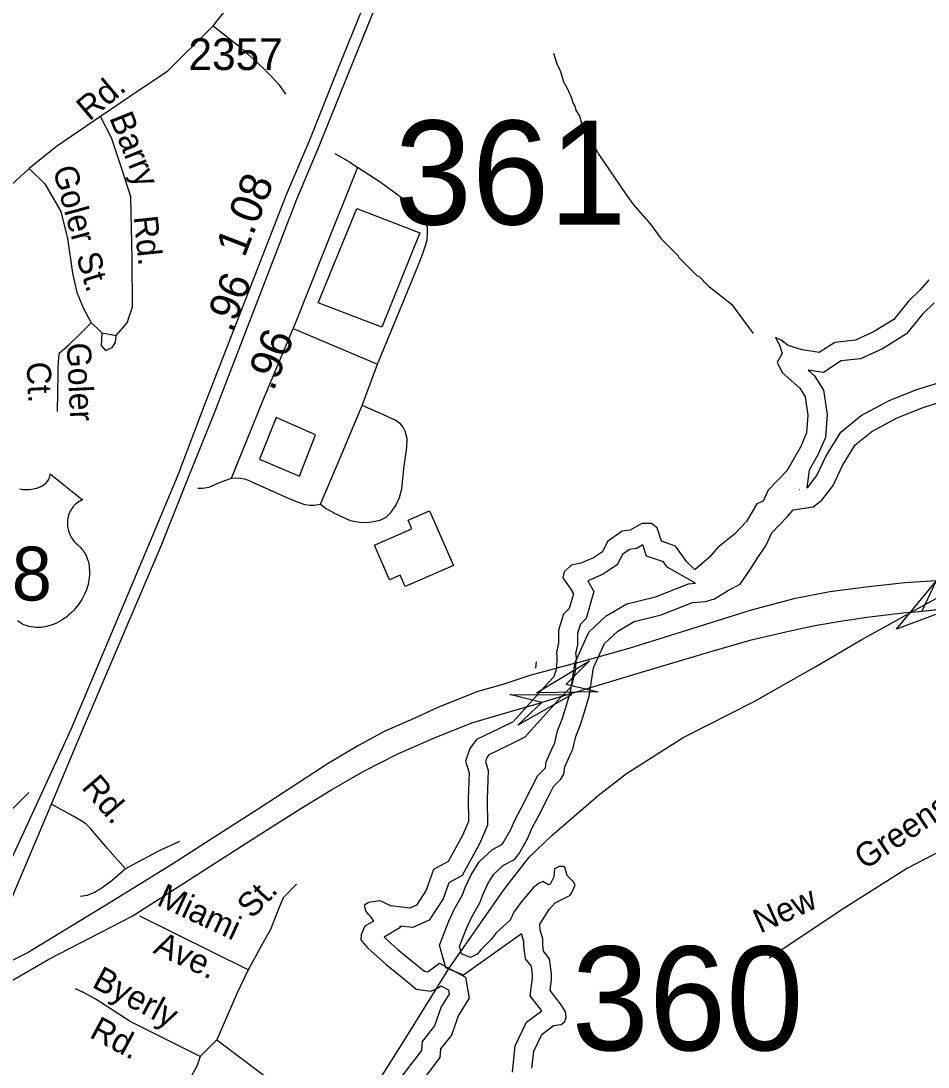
# Model space of a CAD drawing. Extents: x 1547597 to 1699558, y 810033 to 920809.
# Drawn here: x 1647567 to 1651146, y 857767 to 861896 of the extents above; entities that cross this region are included whole.
import ezdxf

# ---------------------------------------------------------------- set-up
doc = ezdxf.new("R2010")
doc.units = 0
for name, color, linetype in [('Exist Cultural Warehouse Building Footprint', 7, 'Continuous'), ('Exist Hydrographic Buffer Line', 7, 'Continuous'), ('Exist Hydrographic Lake Shore', 7, 'Continuous'), ('Exist Hydrographic Misc Water Feature', 7, 'Continuous'), ('Exist Railroad Mainline', 7, 'Continuous'), ('Exist Road Non-System Type 51', 7, 'Continuous'), ('Exist Road Non-System Type 51 Label', 7, 'Continuous'), ('Exist Road Primary Interstate Divided Center Attributed', 7, 'Continuous'), ('Exist Road Primary US Divided Attributed', 7, 'Continuous'), ('Exist Road Primary US Mileage Hundredths English Label', 7, 'Continuous'), ('Exist Road Primary US Shield CELL', 7, 'Continuous'), ('Exist Road Primary US Shield Number Label', 7, 'Continuous'), ('Exist Road Secondary Mileage Hundredths English Label', 7, 'Continuous'), ('Exist Road Secondary Structure Standard Bridge Attributed CELL', 7, 'Continuous'), ('Exist Road Secondary Structure Standard Bridge Number Label', 7, 'Continuous'), ('Exist Road Secondary Type 51 Number Label', 7, 'Continuous')]:
    doc.layers.add(name, color=color, linetype=linetype)

msp = doc.modelspace()

# ---------------------------------------------------------------- linework, layer by layer
at = {"layer": 'Exist Cultural Warehouse Building Footprint'}
for points in [[(1648740.3, 860783.5), (1648892.9, 861155.1), (1649141.4, 861060), (1648990.9, 860687.2)], [(1648573.6, 860330.1), (1648508.4, 860166), (1648666, 860098.7), (1648729.1, 860262.8)], [(1648967.6, 859829.5), (1649109.4, 859891.5), (1649094.7, 859925.1), (1649179.2, 859962), (1649273.2, 859746.9), (1649083.2, 859663.9), (1649064, 859708), (1649021.7, 859689.5), (1648961.6, 859826.9)]]:
    msp.add_lwpolyline(points, close=True, dxfattribs=at)
at = {"layer": 'Exist Hydrographic Buffer Line'}
for points in [[(1650228.4, 859676.5), (1650116.7, 859740.5), (1650102.5, 859760.3), (1650034.7, 859783.8), (1650020.5, 859828.1), (1649996, 859813.9), (1649967.9, 859810.2), (1649940, 859790.5), (1649919.4, 859749.2), (1649862.1, 859711), (1649803.6, 859686.1), (1649827.7, 859644.4), (1649797.3, 859537.4), (1649774.2, 859514.3), (1649763.1, 859479.3), (1649763.1, 859432.9), (1649755.5, 859398.7), (1649757, 859384.9), (1649754.2, 859329.7), (1649737.3, 859267.7), (1649699.3, 859229.8), (1649555.8, 859068.3), (1649487.2, 859035.3), (1649413.6, 858999.8), (1649405.3, 858988.9), (1649400, 858973.2), (1649410.4, 858937.7), (1649406.4, 858824.1), (1649407.6, 858721.2), (1649376.7, 858648.3), (1649308.3, 858523.1), (1649255.5, 858494.1), (1649233.4, 858431), (1649178.1, 858346.5), (1649112.8, 858317.8), (1649062.4, 858323.5), (1649065.4, 858319.1), (1648999.8, 858280.2), (1649055.2, 858229.7), (1649154.5, 858149.5), (1649159.1, 858145.3), (1649172.3, 858143.4), (1649174.1, 858144.3), (1649218.4, 858176.4), (1649321.6, 858121.1), (1649336.2, 858038.5), (1649293.4, 857971.4), (1649265.6, 857892.5), (1649223, 857838.8), (1649219.9, 857804.9), (1649138.2, 857696.2)], [(1649506.5, 857747.3), (1649516.9, 857851.3), (1649562.3, 857943.6), (1649621.6, 857989.4), (1649576.6, 858048.3), (1649585.1, 858117.5), (1649585.1, 858131.5), (1649580.9, 858164.5), (1649557.5, 858194.2), (1649551.2, 858244.9), (1649551.2, 858262.1), (1649542.1, 858293.2), (1649313.5, 858129.4), (1649243.7, 858159), (1649218.4, 858247.6), (1649255.7, 858342.4), (1649277.1, 858391), (1649309.8, 858447.2), (1649320.2, 858475.7), (1649343.5, 858525.8), (1649374.5, 858576.6), (1649427.4, 858625.1), (1649464.9, 858645.3), (1649469.8, 858651.5), (1649499.3, 858704.1), (1649517, 858743.7), (1649541.2, 858788.7), (1649577.7, 858860.8), (1649606.4, 858918.1), (1649636.6, 858948.3), (1649639.2, 858971.8), (1649661.2, 859021.2), (1649673, 859046.5), (1649684.1, 859093.9), (1649702.3, 859140.5), (1649716, 859181.8), (1649735, 859247.4), (1649753.9, 859363.9), (1649807.5, 859482.9), (1649876.3, 859547.5), (1649957.5, 859595.5), (1650070.3, 859623.4), (1650200.2, 859674.4), (1650228.4, 859676.5)]]:
    msp.add_lwpolyline(points, dxfattribs=at)
at = {"layer": 'Exist Hydrographic Lake Shore'}
for points in [[(1651149.2, 860874.6), (1651115.3, 860834.4), (1651068.7, 860789.9), (1651010.5, 860717.9), (1650931.1, 860668.2), (1650859.1, 860635.4), (1650777.6, 860626.9), (1650716.2, 860586.6), (1650649.5, 860597.2), (1650594.4, 860615.2), (1650565.8, 860635.4), (1650544.6, 860647), (1650561.6, 860613.1), (1650570, 860583.5), (1650551, 860548.5), (1650570, 860508.3), (1650639.9, 860446.9), (1650661.1, 860412), (1650672.2, 860339.4), (1650666.9, 860269.6), (1650643.6, 860216.6), (1650588.6, 860120.3), (1650514.5, 860044.1), (1650495.9, 860000.1), (1650470.5, 859989.5), (1650429.2, 859919.7), (1650382.7, 859869.9), (1650316, 859817), (1650284.2, 859779.9), (1650226, 859729.1), (1650194.2, 859760.9), (1650149.7, 859823.3), (1650094.7, 859842.4), (1650077.7, 859895.3), (1650054.5, 859912.2), (1650016.3, 859912.2), (1649971.3, 859886.3), (1649939.6, 859882.1), (1649881.4, 859840.8), (1649861.2, 859800.6), (1649826.3, 859777.3), (1649776.5, 859756.1), (1649738.4, 859747.6), (1649709.8, 859721.2), (1649705.6, 859697.9), (1649735.3, 859654.5), (1649746.9, 859634.3), (1649730.5, 859576.6), (1649708.3, 859554.4), (1649688.1, 859490.9), (1649688.1, 859441.1), (1649679.7, 859403), (1649681.8, 859382.9), (1649679.7, 859341.6), (1649670.1, 859306.7), (1649644.7, 859281.3), (1649509.7, 859129.3), (1649454.7, 859102.9), (1649364.7, 859059.5), (1649338.2, 859024.5), (1649321.3, 858974.8), (1649335.1, 858928.2), (1649331.4, 858825), (1649332.4, 858736), (1649309.1, 858681), (1649253, 858578.3), (1649194.3, 858546), (1649165.7, 858464.5), (1649127.6, 858406.2), (1649101.1, 858394.6), (1649025.9, 858403.1), (1648984.6, 858423.2), (1648938, 858415.8), (1648921.1, 858404.1), (1648928.5, 858380.8), (1648946.5, 858359.6), (1648958.2, 858342.7), (1648924.3, 858322.6), (1648909.5, 858289.8), (1648908.4, 858269.7), (1648934.9, 858237.9), (1649006.3, 858172.8), (1649105.8, 858092.3), (1649126, 858074.3), (1649184.2, 858065.9), (1649212.8, 858079.6), (1649224.4, 858088.1), (1649254.1, 858072.2), (1649257.2, 858054.2), (1649225.5, 858004.4), (1649199, 857929.3), (1649150.3, 857867.9), (1649147.1, 857832.9), (1649070.4, 857730.8)], [(1651170, 860783), (1651124, 860739), (1651060.9, 860661), (1650966.7, 860602), (1650879, 860562), (1650803.4, 860554.2), (1650733, 860508), (1650673.2, 860517.5), (1650698.1, 860495.6), (1650733, 860438.1), (1650747.6, 860342.3), (1650740.7, 860251.1), (1650710.7, 860182.8), (1650676.5, 860123), (1650667.8, 860053.3)], [(1650667.8, 860053.3), (1650674.3, 860058), (1650707.2, 860101.1), (1650742.6, 860177), (1650801.3, 860273.2), (1650882.1, 860338.2), (1650992.4, 860397.4), (1651101.7, 860441.4), (1651225, 860479.9)], [(1649583.3, 857762), (1649590.2, 857830.3), (1649622, 857894.9), (1649668.6, 857930.9), (1649698.2, 857935.1), (1649713, 857946.7), (1649718.3, 857964.7), (1649716.2, 857984.9), (1649699.3, 858011.3), (1649654.8, 858069.6), (1649660.1, 858113), (1649660.1, 858136.3), (1649652.7, 858194.5), (1649629.4, 858224.1), (1649626.2, 858249.5), (1649626.2, 858272.8), (1649616.1, 858307.2), (1649614, 858330.5), (1649651.1, 858388.8), (1649674.4, 858415.2), (1649709.3, 858432.2), (1649732.6, 858443.8), (1649742.1, 858458.6), (1649753.8, 858485.1), (1649745.3, 858499.9), (1649722, 858523.2), (1649718.8, 858537), (1649713.5, 858555), (1649707.2, 858558.2), (1649690.3, 858558.2), (1649672.3, 858549.7), (1649670.1, 858517.9), (1649655.3, 858488.3), (1649649, 858486.2), (1649625.7, 858499.9), (1649608.7, 858491.5), (1649588.6, 858474.5), (1649538.9, 858416.3), (1649512.4, 858378.2), (1649497.6, 858346.4), (1649442.5, 858296.7), (1649422.4, 858270.2), (1649381.1, 858230), (1649367.4, 858212), (1649340.9, 858199.3), (1649305.9, 858214.1), (1649297.5, 858243.7), (1649325, 858313.6), (1649344.1, 858357), (1649377.9, 858415.2), (1649389.6, 858447), (1649409.7, 858490.4), (1649433, 858528.5), (1649471.1, 858563.4), (1649514.5, 858586.7), (1649532.5, 858610), (1649566.4, 858670.4), (1649584.4, 858710.6), (1649607.7, 858754), (1649644.7, 858827.1), (1649668, 858873.7), (1649697.7, 858903.3), (1649709.3, 858923.4), (1649712.5, 858952), (1649729.4, 858990.1), (1649744.3, 859021.9), (1649755.9, 859071.6), (1649772.8, 859115), (1649787.7, 859159.5), (1649808.3, 859231), (1649826.3, 859342.1), (1649869.7, 859438.5), (1649921.6, 859487.2), (1649986.2, 859525.3), (1650093.1, 859551.8), (1650217, 859600.5), (1650268.3, 859604.2), (1650303.3, 859614.8), (1650358.3, 859649.7), (1650404.9, 859673), (1650443, 859728), (1650474.8, 859777.8), (1650506.5, 859824.4), (1650529.3, 859875.7), (1650558.9, 859905.4), (1650590.7, 859940.3), (1650614, 859966.8), (1650648.9, 859972.1), (1650692.3, 859978.4), (1650727.3, 860003.8), (1650771.7, 860062.1), (1650808.8, 860141.5), (1650858.5, 860223), (1650923.7, 860275.4), (1651024.2, 860329.4), (1651126.9, 860370.7), (1651245.5, 860407.7)], [(1650637.9, 860046.2), (1650639.3, 860046.5)]]:
    msp.add_lwpolyline(points, dxfattribs=at)
at = {"layer": 'Exist Hydrographic Misc Water Feature'}
msp.add_lwpolyline([(1649668, 861768.2), (1649679.8, 861730.1), (1649695.5, 861696), (1649707.2, 861656), (1649723, 861627.8), (1649740.7, 861587.7), (1649742.6, 861575.7), (1649752.5, 861559.6), (1649756.4, 861543.7), (1649770.2, 861519.6), (1649778, 861495.6), (1649793.8, 861463.4), (1649847, 861369.1), (1649955.8, 861208.3), (1649983.5, 861170.2), (1650050.9, 861093.6), (1650092.5, 861035.3), (1650159.9, 860968.8), (1650161.9, 860962.8), (1650205.5, 860918.5), (1650235.3, 860890.3), (1650241.2, 860888.2), (1650279, 860850), (1650370.3, 860777.3), (1650456.1, 860661.5)], dxfattribs=at)
at = {"layer": 'Exist Railroad Mainline'}
msp.add_lwpolyline([(1647537.2, 856614), (1647590.7, 856636.9), (1647788.1, 856711.4), (1647951, 856774.1), (1648106.3, 856837), (1648272.3, 856928.1), (1648441.6, 857035.9), (1648574.7, 857177.1), (1648698.1, 857301.7), (1648789.5, 857420.5), (1648920, 857618.8), (1649077.2, 857868.9), (1649254.6, 858152.7), (1649472.3, 858466.6), (1649572, 858595.4), (1649661.2, 858681.5), (1649845.1, 858839.2), (1649956.1, 858925.8), (1650179.9, 859067), (1650459.2, 859210.1), (1650703.6, 859348.3), (1650884.9, 859454.1), (1651322.2, 859697.1)], dxfattribs=at)
at = {"layer": 'Exist Road Non-System Type 51'}
for p, q in [((1648641.3, 860681.3), (1648974.2, 860541.2)), ((1648913.2, 860377.6), (1648974.2, 860541.2)), ((1649598.8, 859341.7), (1649601.2, 859366.3)), ((1648463.8, 858150.3), (1648036.1, 858362.6)), ((1648339.5, 857874.8), (1648274.7, 857808.9)), ((1648339.5, 857874.8), (1648675.1, 857622.3))]:
    msp.add_line(p, q, dxfattribs=at)
for points in [[(1648325, 861876.5), (1648396.5, 861966), (1648491.8, 862101.9), (1648545.9, 862171.7), (1648694, 862339.1)], [(1648325, 861876.5), (1648143.2, 861695), (1647999.4, 861599.1), (1647881.8, 861518.5)], [(1648325, 861876.5), (1648424, 861798.3), (1648485.8, 861744), (1648527.4, 861705.7), (1648557.2, 861675.5), (1648585, 861645.3), (1648596.8, 861627.3), (1648610.8, 861607.2)], [(1647881.8, 861518.5), (1647707.5, 861400.8), (1647599.9, 861313)], [(1647942.4, 860654.4), (1647986, 860704.6), (1648007.8, 860767.8), (1648005.6, 860957.4), (1648001.3, 861201.6), (1647968.6, 861304), (1647925.2, 861434.2), (1647881.8, 861518.5)], [(1648805.4, 861372.5), (1648863.9, 861339.1), (1648894.9, 861317.7)], [(1647279, 860966.8), (1647387, 861099.3), (1647449.8, 861169), (1647501.6, 861216.7), (1647530.8, 861250.2), (1647599.9, 861313)], [(1647599.9, 861313), (1647661.6, 861253.3), (1647724.8, 861144.3), (1647750.9, 861037.5), (1647770.5, 860900.2), (1647787.9, 860823.9), (1647814.1, 860760.7), (1647844.5, 860703.9)], [(1648894.9, 861317.7), (1648767.2, 860998.5), (1648641.3, 860681.3)], [(1648974.2, 860541.2), (1649071.6, 860776.6), (1649134.4, 860930.2), (1649152.8, 860978.2), (1649164.1, 861013.2), (1649170.1, 861032.1), (1649171.6, 861058.7), (1649171.2, 861079.9), (1649165.4, 861098), (1649155.4, 861120.1), (1649133.7, 861144.3), (1649091.8, 861180.4), (1648984.4, 861259), (1648894.9, 861317.7)], [(1647711.8, 860354.2), (1647714.1, 860504.9), (1647714.1, 860526.9), (1647717, 860568.6), (1647719.3, 860586), (1647755.7, 860617.9), (1647795.8, 860655.7), (1647844.5, 860703.9)], [(1647844.5, 860703.9), (1647868.4, 860682.8), (1647885.8, 860665.3)], [(1648397.9, 860090.9), (1648521.6, 860395.9), (1648641.3, 860681.3)], [(1647885.8, 860665.3), (1647883.6, 860615.2), (1647901.1, 860595.6), (1647927.2, 860606.5), (1647940.3, 860626.1), (1647942.4, 860654.4)], [(1647885.8, 860665.3), (1647942.4, 860654.4)], [(1648749.1, 859988.7), (1648834.2, 860190.1), (1648913.2, 860377.6)], [(1648749.1, 859988.7), (1648772.9, 859970.6), (1648806.8, 859952.3), (1648866.6, 859924.1), (1648910.3, 859916), (1648942.9, 859917.1), (1648984.5, 859925.3), (1649008.6, 859937.2), (1649026.7, 859955.1), (1649046.9, 859982.9), (1649061, 860014.8), (1649069.3, 860048.8), (1649077.7, 860128.7), (1649090.2, 860212.7), (1649090.5, 860247.3), (1649083.5, 860276.1), (1649074.6, 860292.7), (1649062.7, 860306.7), (1649041, 860321), (1648983.1, 860347.4), (1648913.2, 860377.6)], [(1653783.2, 860107), (1653655, 860048.8), (1653593.4, 860006), (1653564.9, 859972.8), (1653526.9, 859930), (1653451, 859816), (1653370.4, 859740), (1653247, 859640.3), (1653114.1, 859583.3), (1652801, 859493), (1652336, 859374.3), (1652084.5, 859322), (1651942.1, 859284), (1651880.4, 859265), (1651780.8, 859179.5), (1651557.8, 858937.3), (1651453.4, 858832.8), (1651334.8, 858709.3), (1651211.4, 858628.5), (1651064.3, 858552.5), (1650817.6, 858395.8), (1650518.7, 858196.3)], [(1648265, 860051.5), (1648283.9, 860051.4), (1648309.8, 860055.3), (1648348, 860073.1), (1648376, 860082.9), (1648397.9, 860090.9)], [(1648397.9, 860090.9), (1648427.4, 860092.9), (1648453.9, 860086.6), (1648495.7, 860068.3), (1648619.3, 860013.6), (1648657, 859997.4), (1648687.2, 859987.2), (1648707.2, 859985), (1648723.2, 859984.8), (1648749.1, 859988.7)], [(1646739.5, 858987), (1646786.6, 858894.6), (1646832.6, 858815.8), (1646881.2, 858745.8), (1646911, 858711.6), (1646938.8, 858681.2), (1646980.4, 858640.9), (1647033.8, 858594.4), (1647096.6, 858515.5), (1647186.1, 858439.8), (1647210.3, 858428.4), (1647220.5, 858424.4), (1647244.4, 858419.6), (1647273.8, 858431.9), (1647289.9, 858447.5), (1647367.7, 858529.5), (1647464.2, 858665.9), (1647511.9, 858763.5), (1647598.5, 858851.1)], [(1647979.8, 858549.1), (1647908.6, 858629.8), (1647841.4, 858708.2), (1647823.5, 858726.3), (1647805.5, 858738.5), (1647773.7, 858756.8), (1647687.5, 858804.9)], [(1648192.7, 858657.2), (1648112.3, 858620), (1648025.9, 858574.8), (1647979.8, 858549.1)], [(1647979.8, 858549.1), (1647925.4, 858501.6), (1647883.2, 858472), (1647857, 858456.1), (1647829, 858444.5), (1647802.9, 858440.6)], [(1648654.4, 858488.6), (1648601.8, 858435.1), (1648579.9, 858381.2), (1648552.4, 858309.9), (1648509.8, 858234.4), (1648463.8, 858150.3)], [(1648463.8, 858150.3), (1648420.6, 858060), (1648339.5, 857874.8)], [(1648274.7, 857808.9), (1647997.9, 857947.4), (1647859.9, 858036.5), (1647812, 858062.9), (1647783, 858076.1)], [(1648274.7, 857808.9), (1648260.6, 857771), (1648232.1, 857717.3), (1648194.4, 857661.7), (1648188.4, 857646.1), (1648170.5, 857609.2)]]:
    msp.add_lwpolyline(points, dxfattribs=at)
at = {"layer": 'Exist Road Primary Interstate Divided Center Attributed'}
for points in [[(1649760.6, 859362.6), (1649966.3, 859419.6), (1650152, 859477.7), (1650449.6, 859571.6), (1650622.7, 859618), (1650758.8, 859644.4), (1650900.7, 859662.3), (1651054.8, 859679.2), (1651322.2, 859697.1)], [(1651068.3, 859560.6), (1651173.9, 859572.1)], [(1651068.3, 859560.6), (1650903.9, 859540.8), (1650800, 859525.9), (1650706.9, 859509.4), (1650655.3, 859499.6), (1650584.4, 859483.1), (1650442.7, 859450.9), (1650283.6, 859403.9), (1650014.4, 859324), (1649621.6, 859205.3)], [(1649760.6, 859362.6), (1649574.9, 859312), (1649468.3, 859277.2), (1649370.2, 859248.7), (1649215, 859187.5), (1649110, 859138.9), (1649003.5, 859092.5), (1648899, 859036.6), (1648778.7, 858964.8), (1648662.7, 858888.9), (1648510.7, 858789.7), (1648314.4, 858663.1), (1648162.5, 858566), (1647915.6, 858414), (1647595.7, 858219.1), (1647532.3, 858187.4), (1647412.3, 858124)], [(1647375, 858028.2), (1647523.3, 858103.1), (1647676.9, 858192.4), (1648005.5, 858362.8), (1648205.8, 858490.5), (1648372.3, 858596.9), (1648517.4, 858690), (1648671.5, 858787.3), (1648790.2, 858859.9), (1648918, 858933.2), (1649054, 859003.3), (1649199.1, 859066.8), (1649346.7, 859125.3), (1649489.3, 859168.2), (1649621.6, 859205.3)]]:
    msp.add_lwpolyline(points, dxfattribs=at)
at = {"layer": 'Exist Road Primary US Divided Attributed'}
for points in [[(1647412.3, 858124), (1647460.6, 858241.8), (1647489, 858323.9), (1647511.1, 858377.7), (1647536.4, 858447.2), (1647700.6, 858835.9), (1647792.3, 859053.2), (1648119.9, 859823.8), (1648220.9, 860074.9), (1648331.4, 860349.6), (1648655.3, 861192.6), (1648744, 861401.1), (1648858.1, 861685.4), (1649032.5, 862118.2), (1649199.1, 862445), (1649359.6, 862794.1)], [(1649291.3, 862775.1), (1649244.8, 862670.1), (1649198.9, 862553), (1649153.4, 862459.5), (1648990.7, 862135.3), (1648816.2, 861702.2), (1648702.7, 861419.2), (1648613.6, 861209.9), (1648293.1, 860384.5), (1648186.1, 860102.8), (1648078.1, 859844.7), (1647764.4, 859098.6), (1647626, 858797.4), (1647482.7, 858490.2), (1647421.3, 858390.4), (1647372.7, 858323.8), (1647324.1, 858267.5), (1647283.1, 858218.9), (1647226.8, 858162.5), (1647145, 858088.3), (1647083.6, 858042.2), (1646927.5, 857944.9), (1646680, 857832.7)]]:
    msp.add_lwpolyline(points, dxfattribs=at)
at = {"layer": 'Exist Road Primary US Shield CELL'}
msp.add_lwpolyline([(1647562.4, 860049.1), (1647569.1, 860047.9), (1647575.9, 860046.9), (1647582.9, 860046.4), (1647588.6, 860046.3), (1647595.6, 860046.3), (1647602.1, 860046.7), (1647608.7, 860047.5), (1647616, 860048.7), (1647621.8, 860050), (1647629.5, 860052), (1647636.5, 860054.5), (1647642.7, 860057.2), (1647650.7, 860061.4), (1647657.1, 860065.4), (1647661.8, 860069.2), (1647667.5, 860074.4), (1647672.8, 860080.5), (1647675.9, 860085), (1647678.1, 860089.6), (1647680.1, 860094.5), (1647681.4, 860099.7), (1647682, 860104.2), (1647682.1, 860108), (1647810.7, 860005.5), (1647807.7, 860004.4), (1647800.7, 860001), (1647795.2, 859997.7), (1647786.3, 859991.5), (1647782.5, 859988), (1647778.7, 859984.5), (1647775.2, 859980.7), (1647772.1, 859977.1), (1647768.4, 859971.9), (1647765.1, 859966.8), (1647761.8, 859961.1), (1647759.4, 859956.1), (1647755.5, 859945.8), (1647753.6, 859939.3), (1647752.4, 859933.7), (1647750.8, 859922.2), (1647750.5, 859916.8), (1647750.5, 859911.4), (1647750.8, 859905.7), (1647751.3, 859900.2), (1647752.3, 859894.5), (1647753.2, 859889.5), (1647754.8, 859883.3), (1647757.1, 859876.2), (1647759.9, 859869.3), (1647765.8, 859858.1), (1647773.3, 859846.7), (1647778.7, 859840.3), (1647784, 859834.9), (1647792, 859828.2), (1647796.3, 859824.4), (1647801.2, 859819.4), (1647809.2, 859810.1), (1647812.5, 859805.7), (1647815.8, 859800.7), (1647818.8, 859795.6), (1647821.9, 859790.2), (1647824.3, 859785.4), (1647828.8, 859774.4), (1647832.1, 859763.7), (1647833.7, 859758), (1647836, 859745.4), (1647837, 859739.2), (1647837.9, 859726.9), (1647838, 859712), (1647836.8, 859697.9), (1647834.2, 859681.4), (1647832, 859671.5), (1647828.6, 859660), (1647825.3, 859650.1), (1647819.5, 859635.4), (1647814.3, 859624.8), (1647807.5, 859612.3), (1647802.9, 859604.8), (1647797.5, 859596.7), (1647790.7, 859587.4), (1647782.8, 859577.6), (1647773.3, 859567.2), (1647765.6, 859559.5), (1647755.6, 859550.5), (1647749.5, 859545.5), (1647740.9, 859539), (1647729, 859531.1), (1647717.3, 859524.3), (1647707.4, 859519.2), (1647698.6, 859515.4), (1647687.2, 859511.1), (1647668.2, 859505.8), (1647661.3, 859504.4), (1647653.1, 859503.2), (1647645.4, 859502.4), (1647638, 859502), (1647628, 859502), (1647618, 859502.7), (1647608.6, 859504.1), (1647598.8, 859506.1), (1647588.5, 859509.2), (1647579.2, 859512.8), (1647569.8, 859517.5), (1647553.9, 859527.5)], dxfattribs=at)
at = {"layer": 'Exist Road Secondary Structure Standard Bridge Attributed CELL'}
for points in [[(1651250.2, 859580.8), (1651022, 859494.7), (1651176.6, 859683.3), (1651121.1, 859565.8)], [(1649844.7, 859248.3), (1649600.9, 859244), (1649809.8, 859369.6), (1649718.1, 859277.6)], [(1649495.8, 859237.9), (1649739.6, 859235.8), (1649527.4, 859115.7), (1649621.6, 859205.3)]]:
    msp.add_lwpolyline(points, close=True, dxfattribs=at)

# ---------------------------------------------------------------- texts
at = {"layer": 'Exist Road Non-System Type 51 Label'}
for s, rotation, p in [('Rd.', 40.141, (1647837.1, 861497.8)), ('Barry', 291.8811, (1647914.8, 861513.8)), ('Goler', 285.3036, (1647692.1, 861311.4)), ('Rd.', 275.8973, (1648011.6, 861123)), ('St.', 287.2703, (1647783.8, 860967.3)), ('Goler', 272.5825, (1647747.9, 860624.3)), ('Ct.', 272.5825, (1647589.6, 860548.6)), ('Greensboro', 33.9452, (1650896.5, 858543.1)), ('Rd.', 310.6167, (1647802.9, 858869.2)), ('Miami', 335.1086, (1648098.6, 858408)), ('St.', 46.4575, (1648479.2, 858349)), ('New', 24.329, (1650483.6, 858293.1)), ('Ave.', 335.1086, (1648085.2, 858219)), ('Byerly', 331.9393, (1647843.2, 858084.7)), ('Rd.', 331.9393, (1647833.3, 857886.7))]:
    msp.add_text(s, height=95, rotation=rotation, dxfattribs=at).set_placement(p)
at = {"layer": 'Exist Road Primary US Mileage Hundredths English Label'}
for s, rotation, p in [('1.08', 68.7793, (1648448.9, 860958.5)), ('.96', 68.9856, (1648563.5, 860430.9))]:
    msp.add_text(s, height=125, rotation=rotation, dxfattribs=at).set_placement(p)
at = {"layer": 'Exist Road Primary US Shield Number Label'}
msp.add_text('158', height=212.5, dxfattribs=at).set_placement((1647215.3, 859608.3))
at = {"layer": 'Exist Road Secondary Mileage Hundredths English Label'}
msp.add_text('.96', height=120, rotation=68.9856, dxfattribs=at).set_placement((1648399, 860662.8))
at = {"layer": 'Exist Road Secondary Structure Standard Bridge Number Label'}
for s, p in [('361', (1649041.3, 861092.3)), ('360', (1649739.5, 857833.1))]:
    msp.add_text(s, height=410.1, dxfattribs=at).set_placement(p)
at = {"layer": 'Exist Road Secondary Type 51 Number Label'}
msp.add_text('2357', height=125, dxfattribs=at).set_placement((1648228.2, 861702))

doc.saveas('drawing.dxf')
